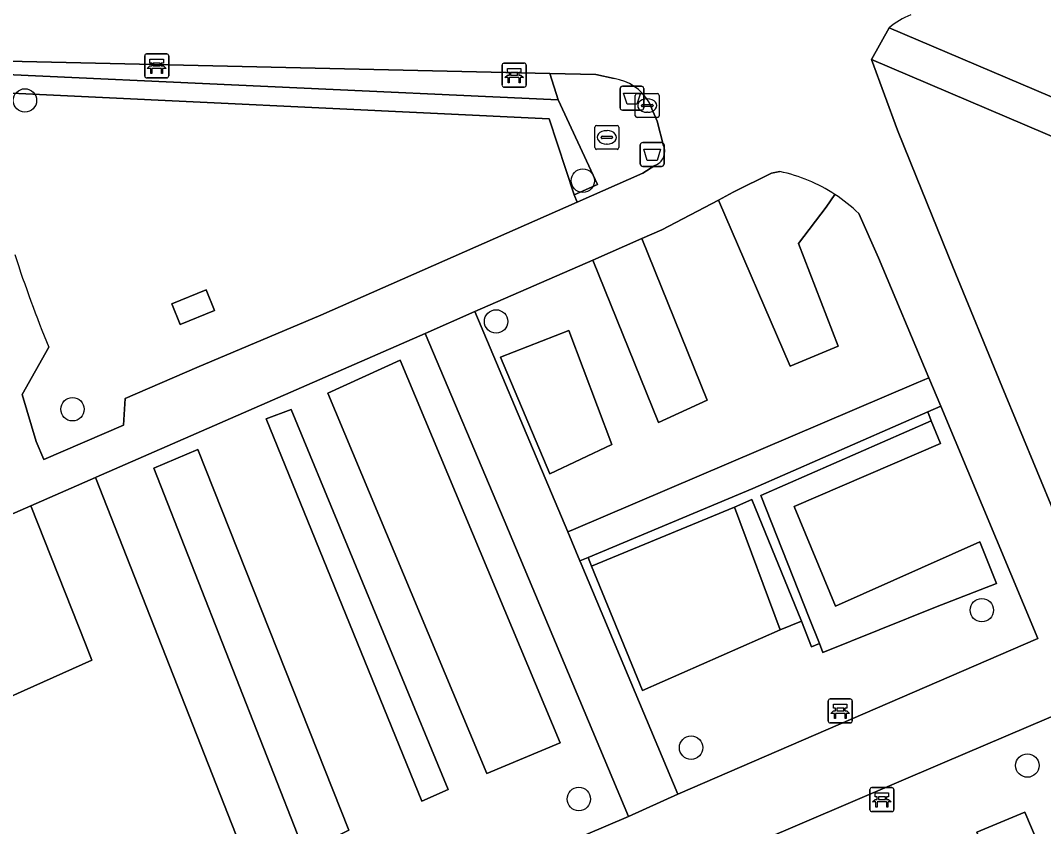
# Model space of a CAD drawing. Extents: x 161248 to 161848, y 384871 to 385383.
# Drawn here: x 161537.26 to 161580.03, y 385112.84 to 385146.52 of the extents above; entities that cross this region are included whole.
import ezdxf

# ---------------------------------------------------------------- set-up
doc = ezdxf.new("R2010")
doc.units = 0
for name, color, linetype in [('IMGEO_Afvalbak', 7, 'Continuous'), ('IMGEO_Bank', 7, 'Continuous'), ('IMGEO_Boom', 7, 'Continuous'), ('IMGEO_Brandkraan', 7, 'Continuous'), ('IMGEO_Groenvoorziening', 7, 'Continuous'), ('IMGEO_Haag', 7, 'Continuous'), ('IMGEO_Rioolput', 7, 'Continuous'), ('IMGEO_Voetpad_gesloten', 7, 'Continuous'), ('IMGEO_Voetpad_halfverhard', 7, 'Continuous'), ('IMGEO_Voetpad_open', 7, 'Continuous')]:
    doc.layers.add(name, color=color, linetype=linetype)

msp = doc.modelspace()

# ---------------------------------------------------------------- linework, layer by layer
at = {"layer": 'IMGEO_Afvalbak'}
for p, q in [((161562.328, 385142.875), (161562.328, 385143.675)), ((161562.328, 385143.675), (161562.328, 385142.875)), ((161562.428, 385143.775), (161563.218, 385143.775)), ((161563.218, 385143.775), (161562.428, 385143.775)), ((161563.318, 385143.675), (161563.318, 385142.875)), ((161563.318, 385142.875), (161563.318, 385143.675)), ((161563.218, 385142.775), (161562.428, 385142.775)), ((161562.428, 385142.775), (161563.218, 385142.775)), ((161563.174, 385140.524), (161563.174, 385141.324)), ((161563.174, 385141.324), (161563.174, 385140.524)), ((161563.274, 385141.424), (161564.064, 385141.424)), ((161564.064, 385141.424), (161563.274, 385141.424)), ((161564.164, 385141.324), (161564.164, 385140.524)), ((161564.164, 385140.524), (161564.164, 385141.324)), ((161564.064, 385140.424), (161563.274, 385140.424)), ((161563.274, 385140.424), (161564.064, 385140.424))]:
    msp.add_line(p, q, dxfattribs=at)
for points in [[(161562.471, 385143.489), (161563.175, 385143.489), (161563.026, 385143.019), (161562.62, 385143.019), (161562.471, 385143.489)], [(161563.317, 385141.138), (161564.021, 385141.138), (161563.872, 385140.668), (161563.466, 385140.668), (161563.317, 385141.138)]]:
    msp.add_lwpolyline(points, dxfattribs=at)
for centre, start, end in [((161562.428, 385143.675), 90, 180), ((161562.428, 385143.675), 90, 180), ((161563.218, 385143.675), 0, 90), ((161563.218, 385143.675), 360, 90), ((161562.428, 385142.875), 180, 270), ((161562.428, 385142.875), 180, 270), ((161563.218, 385142.875), 270, 0), ((161563.218, 385142.875), 270, 0), ((161563.274, 385141.324), 90, 180), ((161563.274, 385141.324), 90, 180), ((161564.064, 385141.324), 0, 90), ((161564.064, 385141.324), 360, 90), ((161563.274, 385140.524), 180, 270), ((161563.274, 385140.524), 180, 270), ((161564.064, 385140.524), 270, 0), ((161564.064, 385140.524), 270, 0)]:
    msp.add_arc(centre, 0.1, start, end, dxfattribs=at)
at = {"layer": 'IMGEO_Bank'}
for p, q in [((161542.457, 385144.198), (161542.457, 385145.039)), ((161542.457, 385145.039), (161542.457, 385144.198)), ((161542.532, 385145.123), (161543.373, 385145.123)), ((161543.373, 385145.123), (161542.532, 385145.123)), ((161543.457, 385145.048), (161543.457, 385144.207)), ((161543.457, 385144.207), (161543.457, 385145.048)), ((161543.154, 385144.521), (161542.761, 385144.521)), ((161542.766, 385144.629), (161542.766, 385144.735)), ((161542.81, 385144.735), (161542.81, 385144.629)), ((161543.098, 385144.741), (161542.816, 385144.741)), ((161542.816, 385144.623), (161543.098, 385144.623)), ((161543.104, 385144.629), (161543.104, 385144.735)), ((161543.148, 385144.735), (161543.148, 385144.629)), ((161557.399, 385143.812), (161557.399, 385144.653)), ((161557.399, 385144.653), (161557.399, 385143.812)), ((161557.474, 385144.737), (161558.315, 385144.737)), ((161558.315, 385144.737), (161557.474, 385144.737)), ((161558.399, 385144.662), (161558.399, 385143.821)), ((161558.399, 385143.821), (161558.399, 385144.662)), ((161543.382, 385144.123), (161542.541, 385144.123)), ((161542.541, 385144.123), (161543.382, 385144.123)), ((161558.096, 385144.135), (161557.703, 385144.135)), ((161557.708, 385144.243), (161557.708, 385144.349)), ((161557.752, 385144.349), (161557.752, 385144.243)), ((161558.04, 385144.355), (161557.758, 385144.355)), ((161557.758, 385144.237), (161558.04, 385144.237)), ((161558.046, 385144.243), (161558.046, 385144.349)), ((161558.09, 385144.349), (161558.09, 385144.243)), ((161558.324, 385143.737), (161557.483, 385143.737)), ((161557.483, 385143.737), (161558.324, 385143.737)), ((161571.031, 385117.248), (161571.031, 385118.089)), ((161571.031, 385118.089), (161571.031, 385117.248)), ((161571.106, 385118.173), (161571.947, 385118.173)), ((161571.947, 385118.173), (161571.106, 385118.173)), ((161572.031, 385118.098), (161572.031, 385117.257)), ((161572.031, 385117.257), (161572.031, 385118.098)), ((161571.728, 385117.571), (161571.335, 385117.571)), ((161571.34, 385117.679), (161571.34, 385117.785)), ((161571.384, 385117.785), (161571.384, 385117.679)), ((161571.672, 385117.791), (161571.39, 385117.791)), ((161571.39, 385117.673), (161571.672, 385117.673)), ((161571.678, 385117.679), (161571.678, 385117.785)), ((161571.722, 385117.785), (161571.722, 385117.679)), ((161571.956, 385117.173), (161571.115, 385117.173)), ((161571.115, 385117.173), (161571.956, 385117.173)), ((161572.772, 385113.544), (161572.772, 385114.385)), ((161572.772, 385114.385), (161572.772, 385113.544)), ((161572.847, 385114.469), (161573.688, 385114.469)), ((161573.688, 385114.469), (161572.847, 385114.469)), ((161573.413, 385114.087), (161573.131, 385114.087)), ((161573.772, 385114.394), (161573.772, 385113.553)), ((161573.772, 385113.553), (161573.772, 385114.394)), ((161573.469, 385113.867), (161573.076, 385113.867)), ((161573.081, 385113.975), (161573.081, 385114.081)), ((161573.125, 385114.081), (161573.125, 385113.975)), ((161573.131, 385113.969), (161573.413, 385113.969)), ((161573.419, 385113.975), (161573.419, 385114.081)), ((161573.463, 385114.081), (161573.463, 385113.975)), ((161573.697, 385113.469), (161572.856, 385113.469)), ((161572.856, 385113.469), (161573.697, 385113.469))]:
    msp.add_line(p, q, dxfattribs=at)
for points in [[(161542.76, 385144.741), (161542.674, 385144.741), (161542.674, 385144.902), (161543.237, 385144.902), (161543.237, 385144.741), (161543.154, 385144.741)], [(161542.704, 385144.521), (161542.562, 385144.521), (161542.674, 385144.623), (161542.76, 385144.623)], [(161542.754, 385144.514), (161542.754, 385144.307), (161542.711, 385144.307), (161542.711, 385144.514)], [(161543.154, 385144.623), (161543.237, 385144.623), (161543.349, 385144.521), (161543.21, 385144.521)], [(161543.204, 385144.514), (161543.204, 385144.307), (161543.16, 385144.307), (161543.16, 385144.514)], [(161557.702, 385144.355), (161557.616, 385144.355), (161557.616, 385144.516), (161558.179, 385144.516), (161558.179, 385144.355), (161558.096, 385144.355)], [(161557.646, 385144.135), (161557.504, 385144.135), (161557.616, 385144.237), (161557.702, 385144.237)], [(161557.696, 385144.128), (161557.696, 385143.921), (161557.653, 385143.921), (161557.653, 385144.128)], [(161558.096, 385144.237), (161558.179, 385144.237), (161558.291, 385144.135), (161558.152, 385144.135)], [(161558.146, 385144.128), (161558.146, 385143.921), (161558.102, 385143.921), (161558.102, 385144.128)], [(161571.334, 385117.791), (161571.248, 385117.791), (161571.248, 385117.952), (161571.811, 385117.952), (161571.811, 385117.791), (161571.728, 385117.791)], [(161571.278, 385117.571), (161571.136, 385117.571), (161571.248, 385117.673), (161571.334, 385117.673)], [(161571.328, 385117.564), (161571.328, 385117.357), (161571.285, 385117.357), (161571.285, 385117.564)], [(161571.728, 385117.673), (161571.811, 385117.673), (161571.923, 385117.571), (161571.784, 385117.571)], [(161571.778, 385117.564), (161571.778, 385117.357), (161571.734, 385117.357), (161571.734, 385117.564)], [(161573.075, 385114.087), (161572.989, 385114.087), (161572.989, 385114.248), (161573.552, 385114.248), (161573.552, 385114.087), (161573.469, 385114.087)], [(161573.019, 385113.867), (161572.877, 385113.867), (161572.989, 385113.969), (161573.075, 385113.969)], [(161573.069, 385113.86), (161573.069, 385113.653), (161573.026, 385113.653), (161573.026, 385113.86)], [(161573.469, 385113.969), (161573.552, 385113.969), (161573.664, 385113.867), (161573.525, 385113.867)], [(161573.519, 385113.86), (161573.519, 385113.653), (161573.475, 385113.653), (161573.475, 385113.86)]]:
    msp.add_lwpolyline(points, dxfattribs=at)
for centre, radius, start, end in [((161542.535, 385145.045), 0.0779, 92.4484, 184.2845), ((161542.535, 385145.045), 0.0779, 92.4484, 184.2845), ((161543.379, 385145.045), 0.0779, 2.4484, 94.2845), ((161543.379, 385145.045), 0.0779, 2.4484, 94.2845), ((161542.704, 385144.514), 0.00671, 2.8957, 87.1043), ((161542.761, 385144.514), 0.00671, 92.8957, 177.1043), ((161542.759, 385144.734), 0.00671, 2.8957, 87.1043), ((161542.759, 385144.63), 0.00671, 272.8957, 357.1043), ((161542.816, 385144.734), 0.00671, 92.8957, 177.1043), ((161542.816, 385144.63), 0.00671, 182.8957, 267.1043), ((161543.098, 385144.734), 0.00671, 2.8957, 87.1043), ((161543.098, 385144.63), 0.00671, 272.8957, 357.1043), ((161543.155, 385144.734), 0.00671, 92.8957, 177.1043), ((161543.155, 385144.63), 0.00671, 182.8957, 267.1043), ((161543.153, 385144.514), 0.00671, 2.8957, 87.1043), ((161543.21, 385144.514), 0.00671, 92.8957, 177.1043), ((161557.477, 385144.659), 0.0779, 92.4484, 184.2845), ((161557.477, 385144.659), 0.0779, 92.4484, 184.2845), ((161558.321, 385144.659), 0.0779, 2.4484, 94.2845), ((161558.321, 385144.659), 0.0779, 2.4484, 94.2845), ((161542.535, 385144.201), 0.0779, 182.4484, 274.2845), ((161542.535, 385144.201), 0.0779, 182.4484, 274.2845), ((161543.379, 385144.201), 0.0779, 272.4484, 4.2845), ((161543.379, 385144.201), 0.0779, 272.4484, 4.2845), ((161557.646, 385144.128), 0.00671, 2.8957, 87.1043), ((161557.703, 385144.128), 0.00671, 92.8957, 177.1043), ((161557.701, 385144.348), 0.00671, 2.8957, 87.1043), ((161557.701, 385144.244), 0.00671, 272.8957, 357.1043), ((161557.758, 385144.348), 0.00671, 92.8957, 177.1043), ((161557.758, 385144.244), 0.00671, 182.8957, 267.1043), ((161558.04, 385144.348), 0.00671, 2.8957, 87.1043), ((161558.04, 385144.244), 0.00671, 272.8957, 357.1043), ((161558.097, 385144.348), 0.00671, 92.8957, 177.1043), ((161558.097, 385144.244), 0.00671, 182.8957, 267.1043), ((161558.095, 385144.128), 0.00671, 2.8957, 87.1043), ((161558.152, 385144.128), 0.00671, 92.8957, 177.1043), ((161557.477, 385143.815), 0.0779, 182.4484, 274.2845), ((161557.477, 385143.815), 0.0779, 182.4484, 274.2845), ((161558.321, 385143.815), 0.0779, 272.4484, 4.2845), ((161558.321, 385143.815), 0.0779, 272.4484, 4.2845), ((161571.109, 385118.095), 0.0779, 92.4484, 184.2845), ((161571.109, 385118.095), 0.0779, 92.4484, 184.2845), ((161571.953, 385118.095), 0.0779, 2.4484, 94.2845), ((161571.953, 385118.095), 0.0779, 2.4484, 94.2845), ((161571.278, 385117.564), 0.00671, 2.8957, 87.1043), ((161571.335, 385117.564), 0.00671, 92.8957, 177.1043), ((161571.333, 385117.784), 0.00671, 2.8957, 87.1043), ((161571.333, 385117.68), 0.00671, 272.8957, 357.1043), ((161571.39, 385117.784), 0.00671, 92.8957, 177.1043), ((161571.39, 385117.68), 0.00671, 182.8957, 267.1043), ((161571.672, 385117.784), 0.00671, 2.8957, 87.1043), ((161571.672, 385117.68), 0.00671, 272.8957, 357.1043), ((161571.729, 385117.784), 0.00671, 92.8957, 177.1043), ((161571.729, 385117.68), 0.00671, 182.8957, 267.1043), ((161571.727, 385117.564), 0.00671, 2.8957, 87.1043), ((161571.784, 385117.564), 0.00671, 92.8957, 177.1043), ((161571.109, 385117.251), 0.0779, 182.4484, 274.2845), ((161571.109, 385117.251), 0.0779, 182.4484, 274.2845), ((161571.953, 385117.251), 0.0779, 272.4484, 4.2845), ((161571.953, 385117.251), 0.0779, 272.4484, 4.2845), ((161572.85, 385114.391), 0.0779, 92.4484, 184.2845), ((161572.85, 385114.391), 0.0779, 92.4484, 184.2845), ((161573.074, 385114.08), 0.00671, 2.8957, 87.1043), ((161573.131, 385114.08), 0.00671, 92.8957, 177.1043), ((161573.413, 385114.08), 0.00671, 2.8957, 87.1043), ((161573.47, 385114.08), 0.00671, 92.8957, 177.1043), ((161573.694, 385114.391), 0.0779, 2.4484, 94.2845), ((161573.694, 385114.391), 0.0779, 2.4484, 94.2845), ((161573.019, 385113.86), 0.00671, 2.8957, 87.1043), ((161573.076, 385113.86), 0.00671, 92.8957, 177.1043), ((161573.074, 385113.976), 0.00671, 272.8957, 357.1043), ((161573.131, 385113.976), 0.00671, 182.8957, 267.1043), ((161573.413, 385113.976), 0.00671, 272.8957, 357.1043), ((161573.47, 385113.976), 0.00671, 182.8957, 267.1043), ((161573.468, 385113.86), 0.00671, 2.8957, 87.1043), ((161573.525, 385113.86), 0.00671, 92.8957, 177.1043), ((161572.85, 385113.547), 0.0779, 182.4484, 274.2845), ((161572.85, 385113.547), 0.0779, 182.4484, 274.2845), ((161573.694, 385113.547), 0.0779, 272.4484, 4.2845), ((161573.694, 385113.547), 0.0779, 272.4484, 4.2845)]:
    msp.add_arc(centre, radius, start, end, dxfattribs=at)
at = {"layer": 'IMGEO_Boom'}
for centre in [(161537.448, 385143.18), (161560.772, 385139.828), (161557.144, 385133.946), (161539.435, 385130.278), (161577.45, 385121.881), (161565.296, 385116.138), (161579.354, 385115.39), (161560.602, 385113.991)]:
    msp.add_circle(centre, 0.489, dxfattribs=at)
at = {"layer": 'IMGEO_Brandkraan'}
for p, q in [((161562.963, 385142.541), (161562.963, 385143.393)), ((161563.038, 385143.467), (161563.89, 385143.467)), ((161563.451, 385143.247), (161563.476, 385143.247)), ((161563.964, 385143.393), (161563.964, 385142.541)), ((161563.222, 385142.961), (161563.222, 385142.973)), ((161563.66, 385142.924), (161563.262, 385142.924)), ((161563.265, 385143.01), (161563.663, 385143.01)), ((161563.706, 385142.973), (161563.706, 385142.961)), ((161563.89, 385142.467), (161563.038, 385142.467)), ((161563.474, 385142.687), (161563.449, 385142.687))]:
    msp.add_line(p, q, dxfattribs=at)
for points in [[(161562.963, 385142.541), (161562.963, 385143.393)], [(161563.038, 385143.467), (161563.89, 385143.467)], [(161563.964, 385143.393), (161563.964, 385142.541)], [(161563.89, 385142.467), (161563.038, 385142.467)]]:
    msp.add_lwpolyline(points, dxfattribs=at)
for centre, radius, start, end in [((161563.04, 385143.391), 0.0765, 91.552, 178.448), ((161563.04, 385143.391), 0.0765, 91.552, 178.448), ((161563.888, 385143.391), 0.0765, 1.552, 88.448), ((161563.888, 385143.391), 0.0765, 1.552, 88.448), ((161563.262, 385142.97), 0.0403, 85.8775, 175.7526), ((161563.259, 385142.96), 0.0366, 178.938, 274.7102), ((161563.663, 385142.967), 0.043, 264.8664, 352.4533), ((161563.667, 385142.972), 0.0386, 1.7309, 96.639), ((161563.04, 385142.543), 0.0765, 181.552, 268.448), ((161563.04, 385142.543), 0.0765, 181.552, 268.448), ((161563.888, 385142.543), 0.0765, 271.552, 358.448), ((161563.888, 385142.543), 0.0765, 271.552, 358.448)]:
    msp.add_arc(centre, radius, start, end, dxfattribs=at)
for centre, major_axis, ratio, start_param, end_param in [((161563.45, 385142.967), (-0.387, 0.002), 0.722429, 4.712389, 7.853982), ((161563.475, 385142.967), (-0.39, 0.002), 0.717154, 1.570796, 4.712389)]:
    msp.add_ellipse(centre, major_axis=major_axis, ratio=ratio, start_param=start_param, end_param=end_param, dxfattribs=at)
at = {"layer": 'IMGEO_Groenvoorziening'}
for points in [[(161573.574, 385146.221), (161599.234, 385135.313), (161605.14, 385150.578), (161605.418, 385151.442)], [(161562.083, 385144.091), (161561.309, 385144.261), (161559.387, 385144.304), (161559.745, 385143.209), (161561.384, 385139.666), (161560.411, 385139.239), (161560.529, 385138.93), (161563.277, 385140.139), (161563.783, 385140.461)], [(161560.529, 385138.93), (161560.411, 385139.239), (161559.36, 385142.418), (161535.423, 385143.559), (161535.419, 385143.462)], [(161564.148, 385141.29), (161563.875, 385142.314), (161563.525, 385143.116)], [(161569.011, 385140.206), (161568.654, 385140.143), (161567.062, 385139.346), (161566.436, 385139.016), (161569.437, 385132.072), (161571.449, 385132.919), (161569.791, 385137.198)], [(161538.44, 385132.87), (161537.337, 385130.892), (161537.917, 385128.936), (161538.231, 385128.18), (161541.563, 385129.618), (161541.641, 385130.732), (161544.64, 385132.015), (161549.813, 385134.214), (161560.529, 385138.93)], [(161566.436, 385139.016), (161564.067, 385137.768), (161563.239, 385137.406), (161565.972, 385130.66), (161563.932, 385129.72), (161561.192, 385136.511), (161556.261, 385134.356), (161559.191, 385127.404), (161560.137, 385125.151), (161560.375, 385125.252), (161574.706, 385131.361), (161575.235, 385131.591), (161573.137, 385136.607), (161572.305, 385138.458)], [(161571.308, 385139.256), (161570.937, 385138.722), (161569.791, 385137.198), (161571.449, 385132.919), (161569.437, 385132.072), (161566.436, 385139.016)], [(161569.791, 385137.198), (161570.937, 385138.722), (161571.308, 385139.256)], [(161581.098, 385117.749), (161575.806, 385115.485), (161566.198, 385111.375), (161574.358, 385091.965), (161580.659, 385094.734)]]:
    msp.add_lwpolyline(points, dxfattribs=at)
for points in [[(161598.675, 385133.892), (161572.832, 385144.889), (161573.928, 385141.935), (161574.719, 385139.968), (161576.233, 385136.224), (161578.29, 385131.247), (161583.456, 385118.758), (161583.93, 385117.612), (161593.801, 385121.757), (161593.945, 385122.116), (161595.603, 385126.243)], [(161559.387, 385144.304), (161535.472, 385144.844), (161535.452, 385144.325), (161559.745, 385143.209)], [(161535.452, 385144.325), (161535.423, 385143.559), (161559.36, 385142.418), (161560.411, 385139.239), (161561.384, 385139.666), (161559.745, 385143.209)], [(161563.239, 385137.406), (161561.192, 385136.511), (161563.932, 385129.72), (161565.972, 385130.66)], [(161545.379, 385134.41), (161545.024, 385135.272), (161543.583, 385134.68), (161543.938, 385133.818)], [(161545.379, 385134.41), (161543.938, 385133.818), (161543.583, 385134.68), (161545.024, 385135.272)], [(161554.176, 385133.445), (161540.43, 385127.437), (161540.403, 385127.425), (161548.381, 385107.13), (161556.441, 385110.602), (161562.684, 385113.257), (161557.486, 385125.644)], [(161559.391, 385127.575), (161561.983, 385128.802), (161560.188, 385133.567), (161557.326, 385132.451)], [(161561.983, 385128.802), (161559.391, 385127.575), (161557.326, 385132.451), (161560.188, 385133.567)], [(161559.817, 385116.346), (161553.131, 385132.331), (161550.11, 385130.945), (161556.758, 385115.062)], [(161550.11, 385130.945), (161553.131, 385132.331), (161559.817, 385116.346), (161556.758, 385115.062)], [(161575.187, 385130.163), (161575.732, 385130.404), (161575.235, 385131.591), (161574.706, 385131.361), (161560.375, 385125.252), (161560.137, 385125.151), (161560.646, 385123.942), (161560.988, 385124.085), (161567.875, 385126.96)], [(161575.732, 385130.404), (161575.187, 385130.163), (161575.336, 385129.792), (161575.717, 385128.843), (161569.6, 385126.207), (161571.329, 385122.055), (161577.365, 385124.74), (161578.065, 385122.996), (161575.519, 385122.007), (161570.81, 385120.112), (161570.663, 385120.483), (161570.333, 385120.349), (161569.906, 385121.424), (161569.019, 385121.063), (161563.271, 385118.523), (161561.127, 385123.724), (161560.988, 385124.085), (161560.646, 385123.942), (161560.7, 385123.812), (161564.738, 385114.198), (161579.792, 385120.701)], [(161555.146, 385114.388), (161548.574, 385130.271), (161547.533, 385129.877), (161554.042, 385113.905)], [(161547.533, 385129.877), (161548.574, 385130.271), (161555.146, 385114.388), (161554.042, 385113.905)], [(161568.208, 385126.67), (161575.336, 385129.792), (161575.187, 385130.163), (161567.875, 385126.96), (161560.988, 385124.085), (161561.127, 385123.724), (161567.112, 385126.193), (161567.841, 385126.512), (161569.906, 385121.424), (161570.333, 385120.349), (161570.663, 385120.483), (161570.236, 385121.558)], [(161569.6, 385126.207), (161575.717, 385128.843), (161575.336, 385129.792), (161568.208, 385126.67), (161570.236, 385121.558), (161570.663, 385120.483), (161570.81, 385120.112), (161575.519, 385122.007), (161578.065, 385122.996), (161577.365, 385124.74), (161571.329, 385122.055)], [(161550.983, 385112.696), (161544.678, 385128.592), (161542.837, 385127.817), (161549.13, 385111.768)], [(161550.983, 385112.696), (161549.13, 385111.768), (161542.837, 385127.817), (161544.678, 385128.592)], [(161569.019, 385121.063), (161569.906, 385121.424), (161567.841, 385126.512), (161567.112, 385126.193)], [(161537.695, 385126.241), (161532.649, 385124.036), (161502.032, 385110.648), (161502.322, 385109.901), (161504.959, 385103.989), (161506.949, 385104.874), (161507.536, 385105.137), (161511.359, 385106.851), (161540.248, 385119.797), (161539.975, 385120.475)], [(161567.112, 385126.193), (161561.127, 385123.724), (161563.271, 385118.523), (161569.019, 385121.063)], [(161583.655, 385099.533), (161584.327, 385101.515), (161579.243, 385113.449), (161577.237, 385112.61), (161582.729, 385099.152)], [(161577.237, 385112.61), (161579.243, 385113.449), (161584.327, 385101.515), (161583.655, 385099.533), (161582.729, 385099.152)]]:
    msp.add_lwpolyline(points, close=True, dxfattribs=at)
for centre, radius, start, end in [((161575.844, 385143.434), 3.594, 112.3702, 129.1642), ((161561.8, 385142.118), 1.993, 30.0384, 81.8329), ((161563.563, 385141.053), 0.631, 290.3848, 22.0885), ((161567.646, 385133.653), 6.694, 56.8301, 78.2316), ((161567.612, 385133.616), 6.743, 45.8929, 56.7595), ((161590.614, 385154.167), 56.353, 198.0175, 202.2054)]:
    msp.add_arc(centre, radius, start, end, dxfattribs=at)
at = {"layer": 'IMGEO_Haag'}
for points in [[(161535.452, 385144.325), (161535.423, 385143.559), (161559.36, 385142.418), (161560.411, 385139.239), (161561.384, 385139.666), (161559.745, 385143.209)], [(161568.208, 385126.67), (161575.336, 385129.792), (161575.187, 385130.163), (161567.875, 385126.96), (161560.988, 385124.085), (161561.127, 385123.724), (161567.112, 385126.193), (161567.841, 385126.512), (161569.906, 385121.424), (161570.333, 385120.349), (161570.663, 385120.483), (161570.236, 385121.558)]]:
    msp.add_lwpolyline(points, close=True, dxfattribs=at)
at = {"layer": 'IMGEO_Rioolput'}
for p, q in [((161561.273, 385141.212), (161561.273, 385142.064)), ((161561.348, 385142.138), (161562.2, 385142.138)), ((161561.761, 385141.918), (161561.786, 385141.918)), ((161562.274, 385142.064), (161562.274, 385141.212)), ((161561.532, 385141.632), (161561.532, 385141.644)), ((161561.97, 385141.595), (161561.572, 385141.595)), ((161561.575, 385141.681), (161561.973, 385141.681)), ((161562.016, 385141.644), (161562.016, 385141.632)), ((161562.2, 385141.138), (161561.348, 385141.138)), ((161561.784, 385141.358), (161561.759, 385141.358))]:
    msp.add_line(p, q, dxfattribs=at)
for points in [[(161561.273, 385141.212), (161561.273, 385142.064)], [(161561.348, 385142.138), (161562.2, 385142.138)], [(161562.274, 385142.064), (161562.274, 385141.212)], [(161562.2, 385141.138), (161561.348, 385141.138)]]:
    msp.add_lwpolyline(points, dxfattribs=at)
for centre, radius, start, end in [((161561.35, 385142.062), 0.0765, 91.552, 178.448), ((161561.35, 385142.062), 0.0765, 91.552, 178.448), ((161562.198, 385142.062), 0.0765, 1.552, 88.448), ((161562.198, 385142.062), 0.0765, 1.552, 88.448), ((161561.572, 385141.641), 0.0403, 85.8775, 175.7526), ((161561.569, 385141.631), 0.0366, 178.938, 274.7102), ((161561.973, 385141.638), 0.043, 264.8664, 352.4533), ((161561.977, 385141.643), 0.0386, 1.7309, 96.639), ((161561.35, 385141.214), 0.0765, 181.552, 268.448), ((161561.35, 385141.214), 0.0765, 181.552, 268.448), ((161562.198, 385141.214), 0.0765, 271.552, 358.448), ((161562.198, 385141.214), 0.0765, 271.552, 358.448)]:
    msp.add_arc(centre, radius, start, end, dxfattribs=at)
for centre, major_axis, ratio, start_param, end_param in [((161561.76, 385141.638), (-0.387, 0.002), 0.722429, 4.712389, 7.853982), ((161561.785, 385141.638), (-0.39, 0.002), 0.717154, 1.570796, 4.712389)]:
    msp.add_ellipse(centre, major_axis=major_axis, ratio=ratio, start_param=start_param, end_param=end_param, dxfattribs=at)
at = {"layer": 'IMGEO_Voetpad_gesloten'}
for points in [[(161572.305, 385138.458), (161573.137, 385136.607), (161575.235, 385131.591), (161575.732, 385130.404), (161579.792, 385120.701), (161564.738, 385114.198), (161562.684, 385113.257), (161556.441, 385110.602), (161548.381, 385107.13), (161549.548, 385104.161), (161551.415, 385104.93), (161551.805, 385105.091), (161553.109, 385105.628), (161563.904, 385110.316), (161566.198, 385111.375), (161575.806, 385115.485), (161581.098, 385117.749), (161583.456, 385118.758), (161578.29, 385131.247), (161576.233, 385136.224), (161574.719, 385139.968), (161573.928, 385141.935), (161572.832, 385144.889), (161573.574, 385146.221)], [(161535.419, 385143.462), (161535.423, 385143.559), (161535.452, 385144.325), (161535.472, 385144.844), (161559.387, 385144.304)], [(161559.387, 385144.304), (161561.309, 385144.261), (161562.083, 385144.091)], [(161563.525, 385143.116), (161563.875, 385142.314), (161564.148, 385141.29)], [(161532.649, 385124.036), (161537.695, 385126.241), (161540.403, 385127.425), (161540.43, 385127.437), (161554.176, 385133.445), (161556.261, 385134.356), (161561.192, 385136.511), (161563.239, 385137.406), (161564.067, 385137.768), (161566.436, 385139.016), (161567.062, 385139.346), (161568.654, 385140.143), (161569.011, 385140.206)], [(161563.783, 385140.461), (161563.277, 385140.139), (161560.529, 385138.93), (161549.813, 385134.214), (161544.64, 385132.015), (161541.641, 385130.732), (161541.563, 385129.618), (161538.231, 385128.18), (161537.917, 385128.936), (161537.337, 385130.892), (161538.44, 385132.87)]]:
    msp.add_lwpolyline(points, dxfattribs=at)
for centre, radius, start, end in [((161575.844, 385143.434), 3.594, 112.3702, 129.1642), ((161561.8, 385142.118), 1.993, 30.0384, 81.8329), ((161563.563, 385141.053), 0.631, 290.3848, 22.0885), ((161567.646, 385133.653), 6.694, 56.8301, 78.2316), ((161567.612, 385133.616), 6.743, 45.8929, 56.7595), ((161590.614, 385154.167), 56.353, 198.0175, 202.2054)]:
    msp.add_arc(centre, radius, start, end, dxfattribs=at)
at = {"layer": 'IMGEO_Voetpad_halfverhard'}
for points in [[(161573.574, 385146.221), (161572.832, 385144.889), (161598.675, 385133.892), (161599.234, 385135.313)], [(161560.646, 385123.942), (161560.137, 385125.151), (161559.191, 385127.404), (161556.261, 385134.356), (161554.176, 385133.445), (161557.486, 385125.644), (161562.684, 385113.257), (161564.738, 385114.198), (161560.7, 385123.812)]]:
    msp.add_lwpolyline(points, close=True, dxfattribs=at)
at = {"layer": 'IMGEO_Voetpad_open'}
msp.add_lwpolyline([(161534.793, 385087.051), (161550.712, 385094.175), (161553.06, 385095.226), (161550.903, 385100.713), (161549.548, 385104.161), (161548.381, 385107.13), (161540.403, 385127.425), (161537.695, 385126.241), (161539.975, 385120.475), (161540.248, 385119.797), (161511.359, 385106.851)], dxfattribs=at)

doc.saveas('drawing.dxf')
